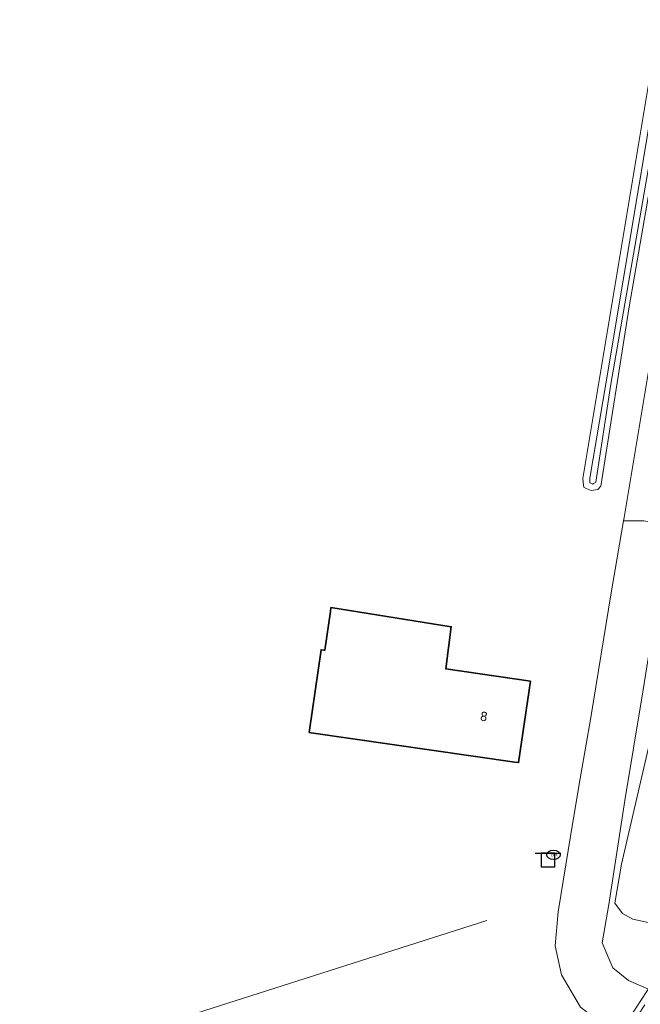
# Model space of a CAD drawing. Header units: metres. Extents: x 169249 to 194689, y 406250 to 412203.
# Tile 292 of 442: x 187695 to 187762, y 410382 to 410488. Entities that reach past the tile are written whole.
import ezdxf
from ezdxf.enums import TextEntityAlignment as Align

# ---------------------------------------------------------------- set-up
doc = ezdxf.new("R2010")
doc.units = ezdxf.units.M
doc.linetypes.add('BGT_NLCS_N264$0$AM-AS', pattern=[16, 10, -2, 2, -2])
doc.layers.get('0').update_dxf_attribs({"linetype": 'CONTINUOUS'})
for name, color, linetype, lineweight in [('BGT_NLCS_N264$0$B-WE-AM-AS_KUNSTWERK_DUIKER-GV', 252, 'BGT_NLCS_N264$0$AM-AS', 18), ('BGT_NLCS_N264$0$B-WE-GW-TALUD_TEEN-G', 252, 'CONTINUOUS', 18), ('BGT_NLCS_N264$0$B-WE-GW-WATERGANG_INSTEEK-G', 252, 'CONTINUOUS', 18), ('BGT_NLCS_N264$0$B-WE-GW-WATERGANG_SLOOT_BODEM-G', 252, 'CONTINUOUS', 18), ('BGT_NLCS_N264$0$B-WE-OG-TOPOGRAFIE_BEBOUWING-G', 252, 'CONTINUOUS', 35), ('BGT_NLCS_N264$0$B-WE-OG-TOPOGRAFIE_WEG_VERHARD-G', 252, 'CONTINUOUS', 18), ('BGT_NLCS_N264$0$B-WE-VW-VERKEERSTEKEN_BORD-S', 252, 'CONTINUOUS', 25), ('X-XX-AL-REFERENTIE-G', 7, 'CONTINUOUS', 18)]:
    doc.layers.add(name, color=color, linetype=linetype, lineweight=lineweight)
doc.layers.add('BGT_NLCS_N264$0$B-WE-KL-WATER_BRANDLEIDING_PUT-S', color=252, linetype='CONTINUOUS')
doc.layers.add('BGT_NLCS_N264$0$Label_Nummeraanduidingreeks', color=252, linetype='CONTINUOUS')
doc.styles.add('BGT_NLCS_N264$0$NLCS-ISO', font='NLCS-ISO.ttf')
doc.styles.add('BGT_NLCS_N264$0$STANDARD', font='txt')

# ---------------------------------------------------------------- blocks, each defined once
blk = doc.blocks.new('BGT_NLCS_N264$0$SVW-VERKEERSTEKEN_BORD_ANWB-SO')
blk.add_line((-1.375, 0), (1.375, 0))
at = {"flags": 128}
blk.add_lwpolyline([(-0.75, 0), (-0.75, -1.5), (0.75, -1.5), (0.75, 0)], close=True, dxfattribs=at)
blk = doc.blocks.new('BGT_NLCS_N264$0$SIE-WEG_STRAATPOT_BRANDKRAAN-SO')
blk.add_ellipse((0, 0), major_axis=(-0.729, 0), ratio=0.685994)
at = {"style": 'BGT_NLCS_N264$0$NLCS-ISO'}
blk.add_text('BR', height=0.4, dxfattribs=at).set_placement((-0.3, -0.15))
blk = doc.blocks.new('BGT_NLCS_N264')
at = {"layer": 'BGT_NLCS_N264$0$B-WE-AM-AS_KUNSTWERK_DUIKER-GV'}
blk.add_polyline3d([(187756.54, 410373.55, 9.87), (187757.04, 410373.23, 9.87), (187766.93, 410388.47, 9.87), (187766.42, 410388.8, 9.87), (187756.54, 410373.55, 9.87)], dxfattribs=at)
at = {"layer": 'BGT_NLCS_N264$0$B-WE-GW-TALUD_TEEN-G'}
blk.add_polyline3d([(187765.24, 410390.26, 10.81), (187764.51, 410390.29, 10.83), (187762.86, 410390.49, 11.04), (187761.19, 410390.83, 11.08), (187760.11, 410391.44, 11.04), (187759.27, 410392.55, 10.9), (187759.98, 410396.78, 11.09), (187763.89, 410413.64, 10.78), (187770.52, 410429.37, 10.76), (187776.06, 410443.8, 10.81), (187774.58, 410461.04, 10.9), (187775.15, 410462.7, 11.02), (187775.88, 410463.6, 11.06), (187777.61, 410464.89, 11.04), (187779.36, 410465.01, 10.93), (187780.71, 410464.63, 10.88), (187782.28, 410463.84, 10.81), (187783.45, 410462.95, 10.78), (187784.46, 410462.09, 10.77)], dxfattribs=at)
at = {"layer": 'BGT_NLCS_N264$0$B-WE-GW-WATERGANG_INSTEEK-G'}
blk.add_polyline3d([(187765.05, 410481.21, 11.2), (187760.82, 410456.84, 11.2), (187757.76, 410437.49, 11.09), (187757.42, 410437.13, 11.09), (187756.7, 410437.02, 11.09), (187756.19, 410437.26, 11.09), (187755.91, 410437.4, 11.09), (187755.89, 410437.59, 11.1), (187755.82, 410438.32, 11.16), (187763.18, 410482.53, 11.18), (187763.55, 410483.54, 11.19), (187763.6, 410483.65, 11.19), (187764.83, 410483.81, 11.19), (187765.12, 410483.04, 11.19), (187765.12, 410483.03, 11.19), (187765.05, 410481.21, 11.2)], dxfattribs=at)
at = {"layer": 'BGT_NLCS_N264$0$B-WE-GW-WATERGANG_SLOOT_BODEM-G'}
blk.add_polyline3d([(187762.23, 410468.08, 10.82), (187758.83, 410448.48, 10.78), (187757.22, 410437.94, 10.75), (187756.98, 410437.78, 10.75), (187756.9, 410437.72, 10.75), (187756.59, 410437.86, 10.75), (187756.59, 410438.01, 10.75), (187756.59, 410438.3, 10.74), (187756.59, 410438.37, 10.74), (187758.33, 410448.74, 10.76), (187763.68, 410480.74, 10.84), (187764, 410482.83, 10.84), (187764.04, 410483.11, 10.84), (187764.49, 410483.06, 10.85), (187764.75, 410482.54, 10.86), (187762.23, 410468.08, 10.82)], dxfattribs=at)
at = {"layer": 'BGT_NLCS_N264$0$B-WE-OG-TOPOGRAFIE_BEBOUWING-G'}
blk.add_polyline3d([(187728.62, 410423.99, 13.58), (187728.68, 410424.41, 13.45), (187741.65, 410422.35, 13.55), (187741.06, 410417.81, 15.15), (187750.18, 410416.48, 15.19), (187748.89, 410407.72, 15.39), (187748.51, 410407.77, 15.39), (187726.55, 410410.93, 15.5), (187726.35, 410410.96, 15.5), (187727.61, 410419.87, 14.91), (187727.9, 410419.83, 14.9), (187728.02, 410419.81, 14.9), (187728.62, 410423.99, 13.58)], dxfattribs=at)
at = {"layer": 'BGT_NLCS_N264$0$B-WE-OG-TOPOGRAFIE_WEG_VERHARD-G'}
blk.add_line((187762.4, 410433.76, 11.02), (187760.21, 410433.78, 11.02), dxfattribs=at)
for points in [[(187776.47, 410487.78, 11.11), (187773.55, 410483.12, 11.16), (187769.88, 410475.75, 11.14), (187766.9, 410467.92, 11.1), (187764.66, 410459.84, 11.06), (187763.18, 410451.59, 11.02), (187760.27, 410434.11, 11.02), (187760.21, 410433.78, 11.02)], [(187761.84, 410371.18, 11.2), (187761.3, 410371.38, 11.14), (187761.37, 410373.1, 11.14), (187761.2, 410375.72, 11.12), (187759.34, 410378.44, 11.11), (187755.56, 410381.34, 10.98), (187753.51, 410384.85, 10.93), (187752.85, 410387.96, 10.98), (187753.17, 410391.64, 11.01), (187754.53, 410400.01, 10.99), (187754.57, 410400.23, 10.99), (187755.54, 410406, 11.01), (187755.61, 410406.39, 11.01), (187756.68, 410412.58, 10.99), (187758.87, 410426, 11.05), (187760.21, 410433.78, 11.02)], [(187762.4, 410433.76, 11.02), (187765.35, 410433.29, 10.97), (187763.96, 410425.91, 10.99), (187762.28, 410415.33, 10.98), (187760.35, 410403.61, 10.98), (187758.62, 410392.42, 10.94), (187757.9, 410388.27, 10.99), (187759.06, 410385.59, 11.03), (187760.75, 410384.24, 11.06), (187764.3, 410382.68, 11.1), (187767.75, 410383.34, 11.17), (187770.02, 410384.46, 11.18), (187772.23, 410386.61, 11.19)], [(187695.15, 410341, 11.22), (187698.11, 410375.57, 11.09), (187745.49, 410390.7, 10.87)]]:
    blk.add_polyline3d(points, dxfattribs=at)
at = {"layer": 'BGT_NLCS_N264$0$B-WE-KL-WATER_BRANDLEIDING_PUT-S', "color": 7, "linetype": 'Continuous'}
blk.add_blockref('BGT_NLCS_N264$0$SIE-WEG_STRAATPOT_BRANDKRAAN-SO', (187752.66, 410397.77, 11.01), dxfattribs=at)
at = {"layer": 'BGT_NLCS_N264$0$B-WE-VW-VERKEERSTEKEN_BORD-S', "color": 7}
blk.add_blockref('BGT_NLCS_N264$0$SVW-VERKEERSTEKEN_BORD_ANWB-SO', (187752.07, 410397.96, 10.99), dxfattribs=at)
at = {"layer": 'BGT_NLCS_N264$0$Label_Nummeraanduidingreeks', "color": 7, "lineweight": 18, "style": 'BGT_NLCS_N264$0$STANDARD'}
blk.add_text('8', height=1, rotation=-8.8, dxfattribs=at).set_placement((187745.16, 410412.69), align=Align.MIDDLE)

msp = doc.modelspace()

# ---------------------------------------------------------------- block references
at = {"layer": 'X-XX-AL-REFERENTIE-G'}
msp.add_blockref('BGT_NLCS_N264', (0, 0), dxfattribs=at)

doc.saveas('drawing.dxf')
